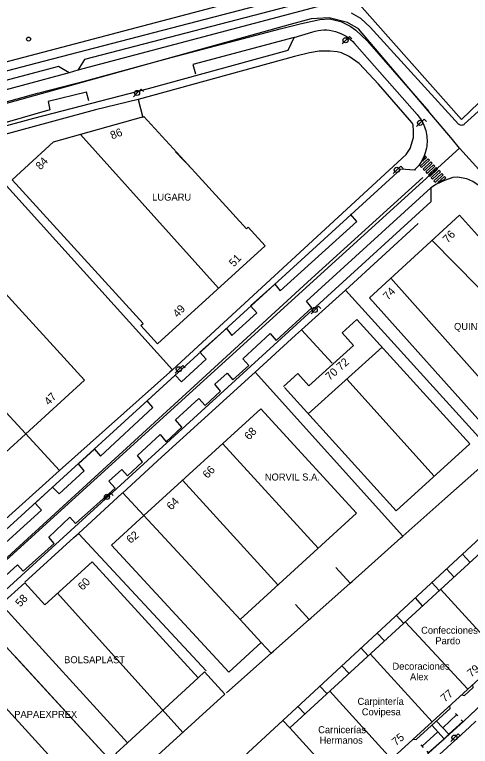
# Model space of a CAD drawing. Extents: x 282771 to 285132, y 4823109 to 4825496.
# Drawn here: x 282932.6 to 283046.5, y 4823340.8 to 4823523.8 of the extents above; entities that cross this region are included whole.
import ezdxf

# ---------------------------------------------------------------- set-up
doc = ezdxf.new("R2010")
doc.units = 0
for name, color, linetype in [('ACERA-BORDILLO', 7, 'Continuous'), ('ACERA-INTERIOR', 7, 'Continuous'), ('APARCAMIENTO', 7, 'Continuous'), ('CALLE-EJE', 7, 'Continuous'), ('EDIFICIO', 7, 'Continuous'), ('FAROLA', 7, 'Continuous'), ('MEDIANERA', 7, 'Continuous'), ('NUM-LOCAL', 7, 'Continuous'), ('PASO-PEATONES', 7, 'Continuous'), ('POSTE', 7, 'Continuous'), ('SENAL-VIARIA', 7, 'Continuous'), ('TXT-EMPRESAS', 7, 'Continuous'), ('VALLA', 7, 'Continuous')]:
    doc.layers.add(name, color=color, linetype=linetype)

msp = doc.modelspace()

# ---------------------------------------------------------------- linework, layer by layer
at = {"layer": 'ACERA-BORDILLO'}
for points in [[(283007.11, 4823527.48), (282950.03, 4823512.55), (282948.39, 4823509.89), (282946.23, 4823509.24), (282943.52, 4823510.83), (282916.5, 4823503.62), (282902.14, 4823499.61), (282891.6, 4823496.25), (282881.28, 4823492.76), (282870.22, 4823488.67), (282859.17, 4823484.13), (282846.31, 4823478.38), (282835.71, 4823472.93), (282824.19, 4823466.87), (282813.6, 4823460.66), (282799.66, 4823452.02), (282787.71, 4823443.71), (282774.52, 4823433.7), (282771.5, 4823431.25)], [(283051.06, 4823501.95), (283044.96, 4823496.35), (283044.82, 4823496.23), (283044.64, 4823496.15), (283044.45, 4823496.09), (283044.24, 4823496.08), (283044.04, 4823496.11), (283043.85, 4823496.18), (283043.68, 4823496.28), (283043.55, 4823496.41), (283021.48, 4823520.65), (283019.11, 4823522.8), (283016.8, 4823524.09)], [(282919.19, 4823492.92), (282937.41, 4823497.9), (282966.06, 4823505.33), (283000.98, 4823514.89), (283002.41, 4823518.04), (283007.07, 4823519.48), (283007.73, 4823519.66), (283008.42, 4823519.8), (283009.12, 4823519.89), (283009.84, 4823519.93), (283010.57, 4823519.92), (283011.3, 4823519.85), (283012.02, 4823519.73), (283012.74, 4823519.56), (283013.44, 4823519.33), (283014.12, 4823519.06), (283014.78, 4823518.73), (283015.41, 4823518.36), (283016, 4823517.96), (283016.55, 4823517.51), (283017.07, 4823517.04), (283017.54, 4823516.54), (283033.16, 4823498.8), (283033.71, 4823498.12), (283033.97, 4823497.76), (283034.21, 4823497.37), (283034.44, 4823496.98), (283034.65, 4823496.56), (283034.85, 4823496.14), (283035.03, 4823495.7), (283035.18, 4823495.24), (283035.32, 4823494.78), (283035.43, 4823494.3), (283035.53, 4823493.82), (283035.59, 4823493.34), (283035.64, 4823492.84), (283035.66, 4823492.35), (283035.65, 4823491.85), (283035.63, 4823491.36), (283035.57, 4823490.86), (283035.49, 4823490.38), (283035.39, 4823489.89), (283035.27, 4823489.42), (283035.12, 4823488.95), (283034.95, 4823488.5), (283034.77, 4823488.06), (283034.56, 4823487.63), (283034.34, 4823487.22), (283034.1, 4823486.82), (283033.84, 4823486.44), (283033.57, 4823486.07), (283033.29, 4823485.73), (283032.7, 4823485.09), (283032.51, 4823484.9), (283029.13, 4823485.09), (282891.09, 4823359.12)], [(283091.09, 4823433.71), (283049.97, 4823479.72), (283048.47, 4823481.09), (283047.13, 4823482.02), (283045.6, 4823482.7), (283043.25, 4823483.11), (283042.07, 4823483.03), (283040.05, 4823482.33), (283037.99, 4823481.37), (283036.58, 4823480.43), (283036.58, 4823476.99)], [(282771.5, 4823234.68), (282891.09, 4823344.12), (283036.58, 4823476.99)], [(283044.34, 4823353.74), (283045, 4823353.53), (283047.2, 4823355.56), (283047.07, 4823356.24)], [(283032.23, 4823342.64), (283032.91, 4823342.52), (283041.47, 4823350.29), (283041.33, 4823350.99)], [(283047.83, 4823347.1), (283046.24, 4823345.62), (282895.37, 4823208.28)]]:
    msp.add_lwpolyline(points, dxfattribs=at)
at = {"layer": 'ACERA-INTERIOR'}
for points in [[(282927.28, 4823508.84), (282937.89, 4823511.6), (283014.21, 4823531.58), (283044.26, 4823497.55), (283050.73, 4823503.78), (283051.33, 4823504.32), (283051.99, 4823504.81), (283052.69, 4823505.25), (283053.42, 4823505.63), (283054.18, 4823505.95), (283054.97, 4823506.21), (283055.77, 4823506.39), (283056.57, 4823506.52), (283090.12, 4823510.22)], [(283057.18, 4823360.1), (283057, 4823359.87), (283055.16, 4823357.68), (283053.83, 4823356.22), (283052.38, 4823354.69), (283050.9, 4823353.14), (283049.44, 4823351.59), (283047.94, 4823350.07), (283046.42, 4823348.59), (283044.84, 4823347.12), (283040.25, 4823342.94), (283039.78, 4823342.51), (283019.55, 4823324.09), (283019.07, 4823323.66), (282945.96, 4823257.11), (282945.48, 4823256.67), (282925.11, 4823238.13)]]:
    msp.add_lwpolyline(points, dxfattribs=at)
at = {"layer": 'APARCAMIENTO'}
for points in [[(283008.2, 4823525.69), (282948.39, 4823509.89)], [(283002.41, 4823518.04), (282977.13, 4823511.29), (282977.77, 4823508.99)], [(283057.6, 4823397.16), (283055.69, 4823399.24), (282999.64, 4823347.32)], [(283046.36, 4823386.84), (283044.5, 4823388.88)], [(283042.39, 4823383.19), (283040.54, 4823385.21)], [(283038.71, 4823379.81), (283036.87, 4823381.81)], [(283034.56, 4823375.99), (283032.74, 4823377.98)], [(283029.78, 4823371.6), (283027.98, 4823373.57)], [(283025, 4823367.21), (283023.21, 4823369.15)], [(283020.95, 4823363.48), (283019.17, 4823365.41)], [(283016.16, 4823359.08), (283014.4, 4823360.99)], [(283010.63, 4823354.01), (283008.9, 4823355.89)], [(283005.11, 4823348.93), (283003.39, 4823350.79)], [(283043.06, 4823348.78), (283039.58, 4823345.47)], [(283043.36, 4823348.47), (283042.8, 4823349.05)], [(283036.88, 4823346.13), (283039.92, 4823342.7), (283041.11, 4823343.89)], [(283037.99, 4823347.13), (283041.11, 4823343.89)], [(283044.19, 4823347.49), (283044.6, 4823347.03), (283041.11, 4823343.89)], [(283034.45, 4823340.87), (283038.36, 4823344.45)], [(283035.61, 4823339.63), (283035.97, 4823339.19), (283039.92, 4823342.7)], [(283034.75, 4823340.55), (283034.16, 4823341.21)]]:
    msp.add_lwpolyline(points, dxfattribs=at)
at = {"layer": 'CALLE-EJE'}
for points in [[(283043.73, 4823490.38), (283042.05, 4823492.55), (283018.49, 4823520.23), (283015.76, 4823521.81), (283011.22, 4823522.95), (283006.68, 4823522.67), (283001.44, 4823521.26), (282924.44, 4823499.9), (282905.9, 4823494.82), (282893.14, 4823490.9), (282884.61, 4823488.16), (282873.34, 4823484.17), (282849.79, 4823474.08), (282840.79, 4823469.85), (282830.07, 4823464.3), (282822.72, 4823459.99), (282812.93, 4823454.28), (282805.42, 4823449.35), (282796.34, 4823443.09), (282771.5, 4823423.02)], [(282771.5, 4823241.96), (282830.25, 4823295.56), (282891.09, 4823351.62), (283043.73, 4823490.38)], [(283100.42, 4823427.84), (283043.73, 4823490.38)]]:
    msp.add_lwpolyline(points, dxfattribs=at)
at = {"layer": 'EDIFICIO'}
for points in [[(282977.7, 4823484.27), (282990.5, 4823470.23), (282990.95, 4823470.64), (282995.19, 4823465.99), (282968.27, 4823441.5), (282964.15, 4823446.03), (282964.72, 4823446.55), (282931.97, 4823482.5), (282942.29, 4823491.97), (282964.91, 4823498.3), (282977.7, 4823484.27)], [(282912.81, 4823473.09), (282950.02, 4823432.35), (282920.44, 4823405.34), (282883.23, 4823446.08), (282912.81, 4823473.09)], [(283021.27, 4823452.99), (283043.76, 4823473.65), (283068.49, 4823446.13), (283065.76, 4823438.08), (283063.78, 4823432.24), (283065.66, 4823430.25), (283058.89, 4823424.2), (283057.03, 4823426.27), (283050.55, 4823420.31), (283021.27, 4823452.99)], [(283000, 4823430.55), (283027.93, 4823399.74), (283046.35, 4823416.46), (283018.14, 4823447.53), (283014.42, 4823444.19), (283017.25, 4823441.04), (283006.07, 4823430.97), (283003.33, 4823434.01), (282999.77, 4823430.8)], [(282956.79, 4823391.11), (282964.87, 4823398.58), (282994.08, 4823425.22), (283018.02, 4823399.14), (282988.93, 4823372.55), (282994.23, 4823366.82), (282986.11, 4823359.4), (282956.79, 4823391.11)], [(282999.64, 4823347.32), (283001.35, 4823345.47), (283032.83, 4823374.4), (283064.31, 4823403.33), (283064.73, 4823402.86), (283068.07, 4823405.85), (283074.14, 4823399.06), (283072.62, 4823395.65), (283071.91, 4823394.96), (283072.21, 4823394.7), (283062.16, 4823385.28), (283065.47, 4823381.74), (283057.94, 4823374.71), (283059.89, 4823372.59), (283052.27, 4823365.47), (283054.51, 4823363.06), (283011.64, 4823323.78), (283012.32, 4823323.03), (283005.55, 4823317.15), (282987.79, 4823336.37), (282999.64, 4823347.32)], [(282985.15, 4823353.84), (282980.04, 4823359.45), (282978.44, 4823357.99), (282951.98, 4823386.98), (282940.16, 4823376.19), (282935.13, 4823381.68), (282929.25, 4823376.4), (282960.81, 4823341.73), (282957.9, 4823339.08), (282962.88, 4823333.6), (282985.15, 4823353.84)], [(282956.38, 4823337.43), (282929.45, 4823366.8), (282921.79, 4823359.8), (282948.55, 4823330.48), (282956.21, 4823337.48)]]:
    msp.add_lwpolyline(points, dxfattribs=at)
at = {"layer": 'FAROLA'}
for p, q in [((283016.28, 4823518.29), (283015.34, 4823517.36)), ((283016.87, 4823517.7), (283016.28, 4823518.29)), ((283015.34, 4823517.36), (283014.41, 4823516.42)), ((282964.17, 4823505.11), (282963.23, 4823504.18)), ((282964.76, 4823504.52), (282964.17, 4823505.11)), ((282963.23, 4823504.18), (282962.3, 4823503.24)), ((283034.9, 4823497.64), (283033.96, 4823496.71)), ((283035.49, 4823497.05), (283034.9, 4823497.64)), ((283033.96, 4823496.71), (283033.03, 4823495.77)), ((283028.13, 4823484.95), (283027.2, 4823484.01)), ((283029.07, 4823485.88), (283028.13, 4823484.95)), ((283029.66, 4823485.29), (283029.07, 4823485.88)), ((283008.56, 4823450.86), (283007.62, 4823449.93)), ((283009.15, 4823450.27), (283008.56, 4823450.86)), ((283007.62, 4823449.93), (283006.69, 4823448.99)), ((282974.6, 4823436.03), (282973.66, 4823435.1)), ((282975.19, 4823435.44), (282974.6, 4823436.03)), ((282973.66, 4823435.1), (282972.73, 4823434.16)), ((282955.7, 4823403.2), (282954.77, 4823402.26)), ((282956.64, 4823404.13), (282955.7, 4823403.2)), ((282957.23, 4823403.54), (282956.64, 4823404.13)), ((283043.46, 4823343.94), (283042.52, 4823343.01)), ((283044.05, 4823343.35), (283043.46, 4823343.94)), ((283042.52, 4823343.01), (283041.59, 4823342.07))]:
    msp.add_line(p, q, dxfattribs=at)
for centre in [(283015.3, 4823517.36), (282963.19, 4823504.18), (283033.92, 4823496.71), (283028.09, 4823484.95), (283007.58, 4823449.93), (282973.62, 4823435.1), (282955.66, 4823403.2), (283042.48, 4823343.01)]:
    msp.add_circle(centre, 0.637, dxfattribs=at)
at = {"layer": 'MEDIANERA'}
for points in [[(282949.08, 4823493.78), (282983.5, 4823455.34)], [(282977.19, 4823484.85), (282972.77, 4823489.49)], [(283065.76, 4823438.08), (283036.89, 4823467.34)], [(283026.59, 4823457.88), (283055.79, 4823425.12)], [(282935.28, 4823419.03), (282908.2, 4823448.39)], [(283005.93, 4823423.97), (283024.41, 4823440.62)], [(283015.57, 4823432.65), (283037.44, 4823408.38)], [(282984.53, 4823416.51), (283008.44, 4823390.39)], [(282998.37, 4823381.18), (282974.51, 4823407.37)], [(282964.87, 4823398.58), (282988.93, 4823372.55)], [(282943.33, 4823379.09), (282974.66, 4823344.3)], [(283052.38, 4823365.57), (283039.04, 4823380.11)], [(283045.82, 4823355.09), (283030.2, 4823371.98)], [(282956.38, 4823337.43), (282932.78, 4823363.24)], [(283036.97, 4823346.99), (283021.47, 4823363.96)], [(282960.81, 4823341.73), (282978.44, 4823357.99)], [(283026.78, 4823337.64), (283011.33, 4823354.64)], [(283016.77, 4823328.47), (283001.35, 4823345.47)]]:
    msp.add_lwpolyline(points, dxfattribs=at)
at = {"layer": 'PASO-PEATONES'}
for p, q in [((283035.17, 4823488.39), (283035.1, 4823488.32)), ((283035.21, 4823488.43), (283035.17, 4823488.39)), ((283035.55, 4823488.07), (283035.21, 4823488.43)), ((283035.9, 4823487.7), (283033.97, 4823485.88)), ((283034.31, 4823485.52), (283036.24, 4823487.34)), ((283034.53, 4823487.1), (283035.55, 4823488.07)), ((283036.58, 4823486.97), (283034.65, 4823485.15)), ((283034.99, 4823484.79), (283036.92, 4823486.61)), ((283036.24, 4823487.34), (283035.9, 4823487.7)), ((283036.92, 4823486.61), (283036.58, 4823486.97)), ((283033.97, 4823485.88), (283034.31, 4823485.52)), ((283034.65, 4823485.15), (283034.99, 4823484.79)), ((283037.27, 4823486.25), (283035.34, 4823484.42)), ((283035.68, 4823484.06), (283037.61, 4823485.88)), ((283037.95, 4823485.52), (283036.02, 4823483.7)), ((283036.36, 4823483.33), (283038.29, 4823485.15)), ((283038.64, 4823484.79), (283036.71, 4823482.97)), ((283037.61, 4823485.88), (283037.27, 4823486.25)), ((283038.29, 4823485.15), (283037.95, 4823485.52)), ((283038.98, 4823484.42), (283038.64, 4823484.79)), ((283035.34, 4823484.42), (283035.68, 4823484.06)), ((283036.02, 4823483.7), (283036.36, 4823483.33)), ((283036.71, 4823482.97), (283037.05, 4823482.6)), ((283037.05, 4823482.6), (283038.98, 4823484.42)), ((283039.32, 4823484.06), (283037.39, 4823482.24)), ((283037.73, 4823481.87), (283039.66, 4823483.7)), ((283040.01, 4823483.33), (283038.34, 4823481.76)), ((283039.66, 4823483.7), (283039.32, 4823484.06)), ((283040.35, 4823482.97), (283040.01, 4823483.33)), ((283037.39, 4823482.24), (283037.73, 4823481.87)), ((283038.34, 4823481.76), (283039.77, 4823482.42))]:
    msp.add_line(p, q, dxfattribs=at)
for points in [[(283035.1, 4823488.32), (283034.95, 4823487.98), (283034.74, 4823487.54), (283034.51, 4823487.12)], [(283034.51, 4823487.12), (283034.53, 4823487.1)], [(283039.77, 4823482.42), (283039.92, 4823482.57), (283040.35, 4823482.97)]]:
    msp.add_lwpolyline(points, dxfattribs=at)
at = {"layer": 'POSTE'}
msp.add_circle((282936.07, 4823517.64), 0.5, dxfattribs=at)
at = {"layer": 'SENAL-VIARIA'}
for points in [[(282916.35, 4823498.01), (282938.31, 4823504.16), (282950.61, 4823507.27), (282971.71, 4823513.03), (282998.97, 4823520.24), (283004.26, 4823521.56), (283008.89, 4823522.55), (283011.27, 4823522.69), (283014.07, 4823522.04), (283016.45, 4823520.85), (283017.88, 4823519.89), (283020.74, 4823517.16), (283036.14, 4823499.53)], [(282946.23, 4823509.24), (282899.18, 4823496.56), (282892.95, 4823494.61), (282888.5, 4823493.07), (282876.36, 4823488.74), (282866.67, 4823485.01), (282858.86, 4823481.68), (282850.36, 4823477.94), (282842.27, 4823473.98), (282832.74, 4823469.09), (282825.91, 4823465.24), (282816.71, 4823460.28), (282809.48, 4823455.76), (282800.83, 4823450.24), (282796.43, 4823447.42), (282789.36, 4823442.46), (282783.61, 4823438.46), (282773.77, 4823430.84), (282771.5, 4823428.91)], [(282951.1, 4823502.17), (282950.58, 4823504.35), (282940.98, 4823502.01), (282941.38, 4823499.94), (282919.98, 4823493.83)], [(283034.57, 4823483.03), (283006.79, 4823457.82), (282977.46, 4823430.88), (282941.74, 4823398.13), (282906.1, 4823365.51), (282868.84, 4823331.54), (282833.67, 4823299.55), (282797.84, 4823266.73), (282771.5, 4823242.65)], [(282913.92, 4823368.58), (282933.34, 4823386.21), (282934.69, 4823384.65), (282942.46, 4823391.53), (282941.11, 4823393.15), (282946.37, 4823398.15), (282947.76, 4823396.52), (282957.68, 4823405.39), (282956.09, 4823407.14), (282959.4, 4823410.05), (282960.79, 4823408.43), (282964.52, 4823411.94), (282963.27, 4823413.56), (282968.92, 4823418.82), (282970.44, 4823417), (282974.38, 4823420.63), (282972.82, 4823422.45), (282978.61, 4823427.78), (282980.17, 4823426.06), (282984.07, 4823429.63), (282982.58, 4823431.35), (282985.69, 4823434.13), (282987.15, 4823432.47), (282991.08, 4823436.01), (282989.59, 4823437.7), (282996.44, 4823444.02), (282997.93, 4823442.26), (283006.82, 4823450.5), (283005.53, 4823452.12), (283036.58, 4823480.43)], [(282915.9, 4823378.68), (282939.32, 4823399.88), (282937.73, 4823401.6), (282942.03, 4823405.64), (282943.75, 4823403.95), (282949.96, 4823409.67), (282948.54, 4823411.43), (282952.54, 4823415.13), (282954.03, 4823413.34), (282967.1, 4823425.52), (282965.67, 4823427.24), (282972.72, 4823433.59), (282974.27, 4823431.96), (282980.42, 4823437.65), (282978.9, 4823439.34), (282985.52, 4823445.33), (282986.87, 4823443.57), (282993.12, 4823449.23), (282991.54, 4823450.98), (282997.59, 4823456.34), (282998.95, 4823454.69), (283018.09, 4823472.05), (283016.54, 4823473.9)]]:
    msp.add_lwpolyline(points, dxfattribs=at)
at = {"layer": 'VALLA'}
msp.add_line((283015.29, 4823454.9), (283033.43, 4823471.52), dxfattribs=at)
for points in [[(282771.5, 4823435.15), (282780.22, 4823442.45), (282801.42, 4823458.14), (282828.52, 4823474.51), (282853.61, 4823487.12), (282891.13, 4823501.61), (283075.64, 4823550.29), (283115.77, 4823561.73)], [(282972.04, 4823434.99), (283030.47, 4823488.8), (283031.46, 4823490.3), (283032.28, 4823493.02), (283032.26, 4823494.58), (283032.17, 4823496.21), (283031.82, 4823496.83), (283023.49, 4823506.41), (283018.71, 4823511.51), (283016.17, 4823513.28), (283014.3, 4823514.18), (283013.17, 4823514.42), (283011.44, 4823514.59), (283008.68, 4823514.63), (283006.3, 4823514.17), (283002.49, 4823513.26), (282963.48, 4823502.54)], [(282963.48, 4823502.54), (282952.83, 4823499.93), (282926.06, 4823492.69), (282920.99, 4823491.42)], [(282963.48, 4823502.54), (282964.6, 4823498.08)], [(282972.04, 4823434.99), (282924.36, 4823487.67), (282920.99, 4823491.42)], [(283004.29, 4823444.99), (283013.68, 4823453.42), (283015.29, 4823454.9)], [(283052.62, 4823413.68), (283015.29, 4823454.9)], [(282992.66, 4823434.4), (283002.8, 4823443.65), (283004.29, 4823444.99)], [(283004.29, 4823444.99), (283011.93, 4823436.64)], [(282972.04, 4823434.99), (282971.41, 4823434.41), (282943.82, 4823409.77)], [(282959.64, 4823404.24), (282969.32, 4823413.09), (282979.23, 4823422.15), (282991.83, 4823433.64), (282992.66, 4823434.4)], [(283029.61, 4823393.34), (282992.66, 4823434.4)], [(282935.28, 4823419.03), (282943.82, 4823409.77)], [(283029.61, 4823393.34), (283040.14, 4823402.68), (283051.01, 4823412.34), (283052.62, 4823413.68)], [(282943.82, 4823409.77), (282927.64, 4823395.32), (282919.7, 4823403.36), (282919.16, 4823403.94)], [(282948.51, 4823394.07), (282959.48, 4823404.09), (282959.64, 4823404.24)], [(282964.87, 4823398.58), (282959.64, 4823404.24)], [(282935.17, 4823381.86), (282947.39, 4823393.04), (282948.51, 4823394.07)], [(282948.51, 4823394.07), (282980.49, 4823359.75)], [(283016.44, 4823381.65), (283016.91, 4823382.06), (283029.14, 4823392.92), (283029.61, 4823393.34)], [(283016.44, 4823381.65), (283012.9, 4823385.52)], [(283006.22, 4823372.56), (283006.59, 4823372.89), (283016.44, 4823381.65)], [(283002.82, 4823376.3), (283006.22, 4823372.56)], [(282996.72, 4823364.13), (282997.24, 4823364.59), (283006.22, 4823372.56)], [(282996.72, 4823364.13), (282994.23, 4823366.82)], [(282985.57, 4823354.23), (282996.72, 4823364.13)]]:
    msp.add_lwpolyline(points, dxfattribs=at)

# ---------------------------------------------------------------- texts
at = {"layer": 'NUM-LOCAL'}
for s, rotation, p in [('86', 21.2974, (282956.95, 4823492.53)), ('84', 48.2893, (282939.1, 4823484.81)), ('76', 46.5482, (283040.82, 4823466.53)), ('51', 46.5482, (282987.37, 4823460.57)), ('74', 46.5482, (283025.87, 4823452.27)), ('49', 46.5482, (282973.33, 4823447.92)), ('70 72', 41.7603, (283011.32, 4823432.17)), ('47', 46.5482, (282941.17, 4823425.95)), ('68', 46.5482, (282991.2, 4823417.27)), ('66', 46.5482, (282980.79, 4823407.66)), ('64', 46.5482, (282971.78, 4823399.75)), ('62', 39.1304, (282961.52, 4823391.42)), ('60', 46.5482, (282949.6, 4823379.67)), ('58', 46.5482, (282933.97, 4823375.53)), ('79', 40.1007, (283046.7, 4823358)), ('77', 40.1009, (283040.08, 4823351.77)), ('75', 40.1009, (283027.88, 4823340.87))]:
    msp.add_text(s, height=2, rotation=rotation, dxfattribs=at).set_placement(p)
at = {"layer": 'TXT-EMPRESAS'}
for s, p in [('LUGARU', (282966.96, 4823477.27)), ('QUINTANA', (283042.4, 4823444.94)), ('NORVIL S.A.', (282995.1, 4823407.29)), ('Confecciones ', (283034.17, 4823368.98)), ('Pardo', (283037.73, 4823366.36)), ('BOLSAPLAST', (282944.95, 4823361.61)), ('Decoraciones ', (283027, 4823359.99)), ('Alex', (283031.4, 4823357.36)), ('Carpintería ', (283018.28, 4823351.2)), ('PAPAEXPREX', (282932.48, 4823347.96)), ('Covipesa', (283019.34, 4823348.58)), ('Carnicerías ', (283008.44, 4823344.12)), ('Hermanos', (283008.79, 4823341.49))]:
    msp.add_text(s, height=1.75, dxfattribs=at).set_placement(p)

doc.saveas('drawing.dxf')
